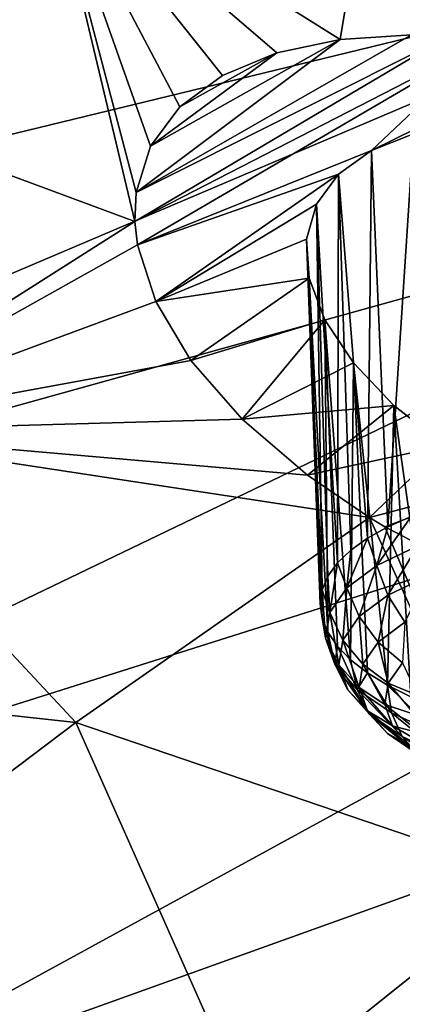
# Model space of a CAD drawing. Header units: metres. Extents: x -90 to 304, y -90 to 74.
# Tile 328 of 570: x 207.68 to 209.23, y 13.44 to 17.43. Entities that reach past the tile are written whole.
import ezdxf

# ---------------------------------------------------------------- set-up
doc = ezdxf.new("R2010")
doc.units = ezdxf.units.M
doc.layers.add('solid_21662050_350', color=7, linetype='CONTINUOUS')

msp = doc.modelspace()

# ---------------------------------------------------------------- linework, layer by layer
at = {"layer": 'solid_21662050_350'}
for points in [[(209.536026, 19.290947, 190.595352), (201.731796, 17.891121, 189.24588), (202.232681, 16.853954, 192.126709)], [(210.051041, 18.498878, 192.79541), (209.536026, 19.290947, 190.595352), (202.232681, 16.853954, 192.126709)], [(206.262146, 18.921621, 138.324753), (207.793503, 18.096596, 138.612579), (206.338348, 17.285286, 140.598679)], [(208.978485, 17.353523, 139.044388), (207.793503, 18.096596, 138.612579), (209.226318, 18.848886, 136.715149)], [(209.266434, 17.371502, 138.857803), (208.978485, 17.353523, 139.044388), (209.226318, 18.848886, 136.715149)], [(209.226318, 18.848886, 136.715149), (210.785858, 18.128193, 136.857498), (209.418793, 17.367264, 138.779663)], [(209.266434, 17.371502, 138.857803), (209.226318, 18.848886, 136.715149), (209.418793, 17.367264, 138.779663)], [(210.051041, 18.498878, 192.79541), (202.232681, 16.853954, 192.126709), (202.978134, 15.833789, 194.960327)], [(210.745239, 17.722662, 194.951431), (210.051041, 18.498878, 192.79541), (202.978134, 15.833789, 194.960327)], [(208.146378, 16.615168, 140.617859), (206.338348, 17.285286, 140.598679), (207.793503, 18.096596, 138.612579)], [(208.151184, 16.732391, 140.436417), (208.146378, 16.615168, 140.617859), (207.793503, 18.096596, 138.612579)], [(208.209625, 16.920444, 140.119278), (208.151184, 16.732391, 140.436417), (207.793503, 18.096596, 138.612579)], [(208.328461, 17.080212, 139.813217), (208.209625, 16.920444, 140.119278), (207.793503, 18.096596, 138.612579)], [(208.501373, 17.207413, 139.527054), (208.328461, 17.080212, 139.813217), (207.793503, 18.096596, 138.612579)], [(208.721741, 17.299042, 139.268097), (208.501373, 17.207413, 139.527054), (207.793503, 18.096596, 138.612579)], [(208.978485, 17.353523, 139.044388), (208.721741, 17.299042, 139.268097), (207.793503, 18.096596, 138.612579)], [(210.745239, 17.722662, 194.951431), (202.978134, 15.833789, 194.960327), (203.963333, 14.837231, 197.728378)], [(211.614502, 16.966946, 197.050522), (210.745239, 17.722662, 194.951431), (203.963333, 14.837231, 197.728378)], [(208.146378, 16.615168, 140.617859), (209.418793, 17.367264, 138.779663), (209.583481, 17.353735, 138.70871)], [(208.151184, 16.732391, 140.436417), (209.418793, 17.367264, 138.779663), (208.146378, 16.615168, 140.617859)], [(209.266434, 17.371502, 138.857803), (209.418793, 17.367264, 138.779663), (208.151184, 16.732391, 140.436417)], [(209.266434, 17.371502, 138.857803), (208.151184, 16.732391, 140.436417), (208.978485, 17.353523, 139.044388)], [(208.157211, 16.519947, 140.757889), (208.146378, 16.615168, 140.617859), (209.583481, 17.353735, 138.70871)], [(208.978485, 17.353523, 139.044388), (208.151184, 16.732391, 140.436417), (208.209625, 16.920444, 140.119278)], [(209.104431, 16.902607, 139.659836), (208.157211, 16.519947, 140.757889), (209.583481, 17.353735, 138.70871)], [(208.978485, 17.353523, 139.044388), (208.209625, 16.920444, 140.119278), (208.721741, 17.299042, 139.268097)], [(209.104431, 16.902607, 139.659836), (209.583481, 17.353735, 138.70871), (209.914337, 17.301456, 138.604462)], [(208.721741, 17.299042, 139.268097), (208.209625, 16.920444, 140.119278), (208.328461, 17.080212, 139.813217)], [(208.721741, 17.299042, 139.268097), (208.328461, 17.080212, 139.813217), (208.501373, 17.207413, 139.527054)], [(209.104431, 16.902607, 139.659836), (209.914337, 17.301456, 138.604462), (209.274979, 16.970791, 139.462387)], [(208.146378, 16.615168, 140.617859), (206.805542, 15.763117, 142.641907), (206.338348, 17.285286, 140.598679)], [(209.104431, 16.902607, 139.659836), (209.274979, 16.970791, 139.462387), (209.171249, 15.376835, 139.060944)], [(209.274979, 16.970791, 139.462387), (209.265762, 15.418384, 138.951935), (209.171249, 15.376835, 139.060944)], [(211.614502, 16.966946, 197.050522), (203.963333, 14.837231, 197.728378), (205.1819, 13.870732, 200.412933)], [(212.653595, 16.236248, 199.080109), (211.614502, 16.966946, 197.050522), (205.1819, 13.870732, 200.412933)], [(208.971207, 16.806549, 139.879486), (208.157211, 16.519947, 140.757889), (209.104431, 16.902607, 139.659836)], [(208.971207, 16.806549, 139.879486), (209.104431, 16.902607, 139.659836), (209.089417, 15.331379, 139.178329)], [(209.104431, 16.902607, 139.659836), (209.171249, 15.376835, 139.060944), (209.089417, 15.331379, 139.178329)], [(208.971207, 16.806549, 139.879486), (208.231033, 16.290701, 141.071716), (208.157211, 16.519947, 140.757889)], [(208.882294, 16.685816, 140.113113), (208.231033, 16.290701, 141.071716), (208.971207, 16.806549, 139.879486)], [(208.882294, 16.685816, 140.113113), (208.971207, 16.806549, 139.879486), (208.967316, 15.230772, 139.433075)], [(208.971207, 16.806549, 139.879486), (209.021194, 15.282513, 139.302826), (208.967316, 15.230772, 139.433075)], [(208.971207, 16.806549, 139.879486), (209.089417, 15.331379, 139.178329), (209.021194, 15.282513, 139.302826)], [(208.841812, 16.544044, 140.353592), (208.231033, 16.290701, 141.071716), (208.882294, 16.685816, 140.113113)], [(208.841812, 16.544044, 140.353592), (208.882294, 16.685816, 140.113113), (208.904785, 15.120962, 139.705017)], [(208.882294, 16.685816, 140.113113), (208.928375, 15.176724, 139.567627), (208.904785, 15.120962, 139.705017)], [(208.882294, 16.685816, 140.113113), (208.967316, 15.230772, 139.433075), (208.928375, 15.176724, 139.567627)], [(208.157211, 16.519947, 140.757889), (206.805542, 15.763117, 142.641907), (208.146378, 16.615168, 140.617859)], [(208.852615, 16.385609, 140.593414), (208.231033, 16.290701, 141.071716), (208.841812, 16.544044, 140.353592)], [(208.841812, 16.544044, 140.353592), (208.89682, 15.064095, 139.843735), (208.904572, 15.006746, 139.982285)], [(208.852615, 16.385609, 140.593414), (208.841812, 16.544044, 140.353592), (208.904572, 15.006746, 139.982285)], [(208.841812, 16.544044, 140.353592), (208.904785, 15.120962, 139.705017), (208.89682, 15.064095, 139.843735)], [(208.157211, 16.519947, 140.757889), (208.231033, 16.290701, 141.071716), (206.805542, 15.763117, 142.641907)], [(208.852615, 16.385609, 140.593414), (208.373245, 16.051981, 141.367676), (208.231033, 16.290701, 141.071716)], [(208.916138, 16.215952, 140.824203), (208.373245, 16.051981, 141.367676), (208.852615, 16.385609, 140.593414)], [(208.852615, 16.385609, 140.593414), (208.904572, 15.006746, 139.982285), (208.927933, 14.949545, 140.11911)], [(208.916138, 16.215952, 140.824203), (208.852615, 16.385609, 140.593414), (208.927933, 14.949545, 140.11911)], [(208.231033, 16.290701, 141.071716), (208.373245, 16.051981, 141.367676), (206.805542, 15.763117, 142.641907)], [(212.653595, 16.236248, 199.080109), (205.1819, 13.870732, 200.412933), (206.625946, 12.940554, 202.996597)], [(213.856308, 15.534944, 201.028061), (212.653595, 16.236248, 199.080109), (206.625946, 12.940554, 202.996597)], [(208.916138, 16.215952, 140.824203), (208.580383, 15.813955, 141.632813), (208.373245, 16.051981, 141.367676)], [(209.031662, 16.041512, 141.037079), (208.580383, 15.813955, 141.632813), (208.916138, 16.215952, 140.824203)], [(208.916138, 16.215952, 140.824203), (208.96666, 14.893118, 140.252747), (209.02034, 14.838082, 140.381714)], [(209.031662, 16.041512, 141.037079), (208.916138, 16.215952, 140.824203), (209.02034, 14.838082, 140.381714)], [(208.916138, 16.215952, 140.824203), (208.927933, 14.949545, 140.11911), (208.96666, 14.893118, 140.252747)], [(208.373245, 16.051981, 141.367676), (208.580383, 15.813955, 141.632813), (206.805542, 15.763117, 142.641907)], [(209.195953, 15.86929, 141.223236), (208.580383, 15.813955, 141.632813), (209.031662, 16.041512, 141.037079)], [(209.031662, 16.041512, 141.037079), (209.02034, 14.838082, 140.381714), (209.088364, 14.785042, 140.504608)], [(209.031662, 16.041512, 141.037079), (209.088364, 14.785042, 140.504608), (209.169998, 14.734578, 140.620071)], [(209.195953, 15.86929, 141.223236), (209.031662, 16.041512, 141.037079), (209.169998, 14.734578, 140.620071)], [(209.195953, 15.86929, 141.223236), (208.845398, 15.586285, 141.856232), (208.580383, 15.813955, 141.632813)], [(209.403076, 15.706458, 141.374786), (208.845398, 15.586285, 141.856232), (209.195953, 15.86929, 141.223236)], [(209.195953, 15.86929, 141.223236), (209.169998, 14.734578, 140.620071), (209.264343, 14.687243, 140.726837)], [(209.195953, 15.86929, 141.223236), (209.264343, 14.687243, 140.726837), (209.370377, 14.643556, 140.823746)], [(209.403076, 15.706458, 141.374786), (209.195953, 15.86929, 141.223236), (209.370377, 14.643556, 140.823746)], [(208.580383, 15.813955, 141.632813), (208.845398, 15.586285, 141.856232), (206.805542, 15.763117, 142.641907)], [(207.907364, 14.583496, 143.95018), (205.467957, 14.851687, 144.764832), (206.805542, 15.763117, 142.641907)], [(207.907364, 14.583496, 143.95018), (206.805542, 15.763117, 142.641907), (209.097366, 15.414541, 142.001312)], [(208.845398, 15.586285, 141.856232), (209.097366, 15.414541, 142.001312), (206.805542, 15.763117, 142.641907)], [(209.403076, 15.706458, 141.374786), (209.097366, 15.414541, 142.001312), (208.845398, 15.586285, 141.856232)], [(209.644867, 15.559568, 141.485413), (209.097366, 15.414541, 142.001312), (209.403076, 15.706458, 141.374786)], [(213.856308, 15.534944, 201.028061), (206.625946, 12.940554, 202.996597), (208.286102, 12.052719, 205.462662)], [(215.215454, 14.867227, 202.882721), (213.856308, 15.534944, 201.028061), (208.286102, 12.052719, 205.462662)], [(209.644867, 15.559568, 141.485413), (209.159256, 15.377204, 142.029633), (209.097366, 15.414541, 142.001312)], [(209.644867, 15.559568, 141.485413), (209.509842, 15.194208, 142.146729), (209.159256, 15.377204, 142.029633)], [(207.907364, 14.583496, 143.95018), (209.097366, 15.414541, 142.001312), (209.762497, 13.951317, 144.08374)], [(209.097366, 15.414541, 142.001312), (209.159256, 15.377204, 142.029633), (209.762497, 13.951317, 144.08374)], [(209.12619, 15.220618, 139.112228), (209.171249, 15.376835, 139.060944), (209.265762, 15.418384, 138.951935)], [(209.292969, 15.299391, 138.906647), (209.12619, 15.220618, 139.112228), (209.265762, 15.418384, 138.951935)], [(209.12619, 15.220618, 139.112228), (209.089417, 15.331379, 139.178329), (209.171249, 15.376835, 139.060944)], [(209.159256, 15.377204, 142.029633), (209.509842, 15.194208, 142.146729), (209.762497, 13.951317, 144.08374)], [(209.005539, 15.129657, 139.34343), (209.021194, 15.282513, 139.302826), (209.089417, 15.331379, 139.178329)], [(209.12619, 15.220618, 139.112228), (209.005539, 15.129657, 139.34343), (209.089417, 15.331379, 139.178329)], [(209.171173, 15.10039, 139.095108), (209.12619, 15.220618, 139.112228), (209.292969, 15.299391, 138.906647)], [(209.171173, 15.10039, 139.095108), (209.292969, 15.299391, 138.906647), (209.331161, 15.175961, 138.897873)], [(209.005539, 15.129657, 139.34343), (208.967316, 15.230772, 139.433075), (209.021194, 15.282513, 139.302826)], [(208.935638, 15.030003, 139.591354), (208.928375, 15.176724, 139.567627), (208.967316, 15.230772, 139.433075)], [(209.005539, 15.129657, 139.34343), (208.935638, 15.030003, 139.591354), (208.967316, 15.230772, 139.433075)], [(209.05542, 15.013126, 139.31691), (209.005539, 15.129657, 139.34343), (209.12619, 15.220618, 139.112228)], [(209.05542, 15.013126, 139.31691), (209.12619, 15.220618, 139.112228), (209.171173, 15.10039, 139.095108)], [(208.935638, 15.030003, 139.591354), (208.904785, 15.120962, 139.705017), (208.928375, 15.176724, 139.567627)], [(209.171173, 15.10039, 139.095108), (209.331161, 15.175961, 138.897873), (209.240524, 14.991073, 139.098267)], [(208.919189, 14.925485, 139.846481), (208.89682, 15.064095, 139.843735), (208.904785, 15.120962, 139.705017)], [(208.935638, 15.030003, 139.591354), (208.919189, 14.925485, 139.846481), (208.904785, 15.120962, 139.705017)], [(208.988358, 14.917523, 139.554749), (208.935638, 15.030003, 139.591354), (209.005539, 15.129657, 139.34343)], [(208.988358, 14.917523, 139.554749), (209.005539, 15.129657, 139.34343), (209.05542, 15.013126, 139.31691)], [(209.05542, 15.013126, 139.31691), (209.171173, 15.10039, 139.095108), (209.132065, 14.909308, 139.306091)], [(209.171173, 15.10039, 139.095108), (209.240524, 14.991073, 139.098267), (209.132065, 14.909308, 139.306091)], [(208.919189, 14.925485, 139.846481), (208.904572, 15.006746, 139.982285), (208.89682, 15.064095, 139.843735)], [(208.97258, 14.817254, 139.799515), (208.919189, 14.925485, 139.846481), (208.935638, 15.030003, 139.591354)], [(208.97258, 14.817254, 139.799515), (208.935638, 15.030003, 139.591354), (208.988358, 14.917523, 139.554749)], [(208.988358, 14.917523, 139.554749), (209.05542, 15.013126, 139.31691), (209.069244, 14.819731, 139.528946)], [(209.05542, 15.013126, 139.31691), (209.132065, 14.909308, 139.306091), (209.069244, 14.819731, 139.528946)], [(208.956802, 14.820119, 140.098999), (208.927933, 14.949545, 140.11911), (208.904572, 15.006746, 139.982285)], [(208.919189, 14.925485, 139.846481), (208.956802, 14.820119, 140.098999), (208.904572, 15.006746, 139.982285)], [(209.132065, 14.909308, 139.306091), (209.240524, 14.991073, 139.098267), (209.230347, 14.825167, 139.311707)], [(208.956802, 14.820119, 140.098999), (208.96666, 14.893118, 140.252747), (208.927933, 14.949545, 140.11911)], [(209.008667, 14.716172, 140.041763), (208.956802, 14.820119, 140.098999), (208.919189, 14.925485, 139.846481)], [(209.008667, 14.716172, 140.041763), (208.919189, 14.925485, 139.846481), (208.97258, 14.817254, 139.799515)], [(208.956802, 14.820119, 140.098999), (209.047058, 14.717957, 140.339218), (208.96666, 14.893118, 140.252747)], [(209.047058, 14.717957, 140.339218), (209.02034, 14.838082, 140.381714), (208.96666, 14.893118, 140.252747)], [(208.97258, 14.817254, 139.799515), (208.988358, 14.917523, 139.554749), (209.054443, 14.72578, 139.75827)], [(208.988358, 14.917523, 139.554749), (209.069244, 14.819731, 139.528946), (209.054443, 14.72578, 139.75827)], [(209.069244, 14.819731, 139.528946), (209.132065, 14.909308, 139.306091), (209.172852, 14.743183, 139.515671)], [(209.132065, 14.909308, 139.306091), (209.230347, 14.825167, 139.311707), (209.172852, 14.743183, 139.515671)], [(206.733353, 13.696667, 145.987717), (205.467957, 14.851687, 144.764832), (207.907364, 14.583496, 143.95018)], [(215.215454, 14.867227, 202.882721), (208.286102, 12.052719, 205.462662), (210.151642, 11.212976, 207.795135)], [(209.095245, 14.618162, 140.272217), (209.047058, 14.717957, 140.339218), (208.956802, 14.820119, 140.098999)], [(209.095245, 14.618162, 140.272217), (208.956802, 14.820119, 140.098999), (209.008667, 14.716172, 140.041763)], [(208.97258, 14.817254, 139.799515), (209.054443, 14.72578, 139.75827), (209.088257, 14.631068, 139.98526)], [(209.008667, 14.716172, 140.041763), (208.97258, 14.817254, 139.799515), (209.088257, 14.631068, 139.98526)], [(209.047058, 14.717957, 140.339218), (209.088364, 14.785042, 140.504608), (209.02034, 14.838082, 140.381714)], [(209.054443, 14.72578, 139.75827), (209.069244, 14.819731, 139.528946), (209.159317, 14.657199, 139.725555)], [(209.069244, 14.819731, 139.528946), (209.172852, 14.743183, 139.515671), (209.159317, 14.657199, 139.725555)], [(209.172852, 14.743183, 139.515671), (209.230347, 14.825167, 139.311707), (209.292236, 14.693017, 139.515793)], [(209.047058, 14.717957, 140.339218), (209.186462, 14.622922, 140.557892), (209.088364, 14.785042, 140.504608)], [(209.186462, 14.622922, 140.557892), (209.169998, 14.734578, 140.620071), (209.088364, 14.785042, 140.504608)], [(209.159317, 14.657199, 139.725555), (209.172852, 14.743183, 139.515671), (209.280136, 14.61611, 139.703522)], [(209.369675, 14.538668, 140.746613), (209.264343, 14.687243, 140.726837), (209.169998, 14.734578, 140.620071)], [(209.186462, 14.622922, 140.557892), (209.369675, 14.538668, 140.746613), (209.169998, 14.734578, 140.620071)], [(209.172852, 14.743183, 139.515671), (209.292236, 14.693017, 139.515793), (209.280136, 14.61611, 139.703522)], [(209.008667, 14.716172, 140.041763), (209.088257, 14.631068, 139.98526), (209.169388, 14.539235, 140.201187)], [(209.095245, 14.618162, 140.272217), (209.008667, 14.716172, 140.041763), (209.169388, 14.539235, 140.201187)], [(209.228989, 14.526991, 140.481995), (209.186462, 14.622922, 140.557892), (209.047058, 14.717957, 140.339218)], [(209.228989, 14.526991, 140.481995), (209.047058, 14.717957, 140.339218), (209.095245, 14.618162, 140.272217)], [(209.054443, 14.72578, 139.75827), (209.159317, 14.657199, 139.725555), (209.190262, 14.570517, 139.933304)], [(209.088257, 14.631068, 139.98526), (209.054443, 14.72578, 139.75827), (209.190262, 14.570517, 139.933304)], [(209.159317, 14.657199, 139.725555), (209.280136, 14.61611, 139.703522), (209.307816, 14.53858, 139.889343)], [(209.190262, 14.570517, 139.933304), (209.159317, 14.657199, 139.725555), (209.307816, 14.53858, 139.889343)], [(209.088257, 14.631068, 139.98526), (209.190262, 14.570517, 139.933304), (209.264511, 14.486469, 140.13092)], [(209.169388, 14.539235, 140.201187), (209.088257, 14.631068, 139.98526), (209.264511, 14.486469, 140.13092)], [(209.095245, 14.618162, 140.272217), (209.169388, 14.539235, 140.201187), (209.294693, 14.453809, 140.397751)], [(209.228989, 14.526991, 140.481995), (209.095245, 14.618162, 140.272217), (209.294693, 14.453809, 140.397751)], [(209.404755, 14.446161, 140.663055), (209.369675, 14.538668, 140.746613), (209.186462, 14.622922, 140.557892)], [(209.404755, 14.446161, 140.663055), (209.186462, 14.622922, 140.557892), (209.228989, 14.526991, 140.481995)], [(206.733353, 13.696667, 145.987717), (207.907364, 14.583496, 143.95018), (208.601563, 13.021937, 146.217636)], [(207.907364, 14.583496, 143.95018), (209.762497, 13.951317, 144.08374), (208.601563, 13.021937, 146.217636)], [(209.169388, 14.539235, 140.201187), (209.264511, 14.486469, 140.13092), (209.379196, 14.408286, 140.310806)], [(209.294693, 14.453809, 140.397751), (209.169388, 14.539235, 140.201187), (209.379196, 14.408286, 140.310806)], [(209.190262, 14.570517, 139.933304), (209.307816, 14.53858, 139.889343), (209.374222, 14.463406, 140.066101)], [(209.264511, 14.486469, 140.13092), (209.190262, 14.570517, 139.933304), (209.374222, 14.463406, 140.066101)], [(209.228989, 14.526991, 140.481995), (209.294693, 14.453809, 140.397751), (209.459381, 14.378074, 140.567398)], [(209.404755, 14.446161, 140.663055), (209.228989, 14.526991, 140.481995), (209.459381, 14.378074, 140.567398)], [(208.601563, 13.021937, 146.217636), (209.762497, 13.951317, 144.08374), (210.721832, 12.602871, 145.964081)], [(206.733353, 13.696667, 145.987717), (208.601563, 13.021937, 146.217636), (207.480133, 12.031815, 148.44664)]]:
    msp.add_3dface(points, dxfattribs=at)

doc.saveas('drawing.dxf')
